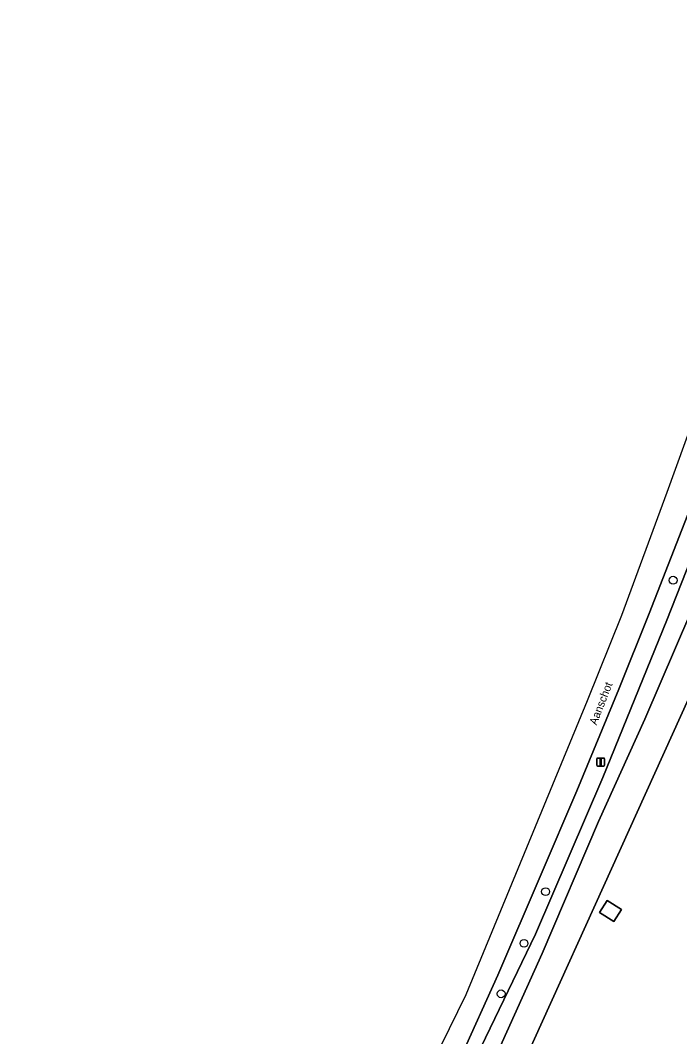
# Model space of a CAD drawing. Extents: x 160455 to 162082, y 388339 to 389736.
# Drawn here: x 160459.4 to 160541.8, y 388886.5 to 389013.4 of the extents above; entities that cross this region are included whole.
import ezdxf

# ---------------------------------------------------------------- set-up
doc = ezdxf.new("R2010")
doc.units = 0
for name, color, linetype in [('IMGEO_Berm_groen', 7, 'Continuous'), ('IMGEO_Boom', 7, 'Continuous'), ('IMGEO_Erf', 7, 'Continuous'), ('IMGEO_Groenvoorziening', 7, 'Continuous'), ('IMGEO_Lichtmast', 7, 'Continuous'), ('IMGEO_Openbare_ruimte_label', 7, 'Continuous'), ('IMGEO_Pand', 7, 'Continuous'), ('IMGEO_Rijbaan_lokaal_gesloten', 7, 'Continuous'), ('IMGEO_Waterloop', 7, 'Continuous')]:
    doc.layers.add(name, color=color, linetype=linetype)

msp = doc.modelspace()

# ---------------------------------------------------------------- linework, layer by layer
at = {"layer": 'IMGEO_Berm_groen'}
msp.add_lwpolyline([(160500, 388848.74), (160499.8, 388849.17), (160499.81, 388849.63), (160500, 388850.03), (160523.77, 388899.32), (160532.16, 388918.87), (160540.17, 388938.52), (160546.23, 388953.92), (160547.21, 388953.47), (160547.57, 388954.6), (160546.73, 388954.53), (160545.91, 388954.34), (160545.12, 388954.04), (160544.38, 388953.63), (160543.71, 388953.11), (160543.09, 388952.48), (160537.97, 388939.34), (160534.18, 388929.89), (160528.94, 388917.2), (160524.47, 388906.81), (160519.07, 388894.2), (160514.37, 388883.76)], dxfattribs=at)
at = {"layer": 'IMGEO_Boom'}
for centre in [(160540.95, 388943.5), (160525.02, 388904.61), (160522.33, 388898.15), (160519.47, 388891.85)]:
    msp.add_circle(centre, 0.489, dxfattribs=at)
at = {"layer": 'IMGEO_Erf'}
for points in [[(160626.22, 388910.6), (160605.96, 388923.37), (160604.96, 388924.01), (160591.06, 388933.24), (160554.79, 388954.99), (160549.58, 388958.12), (160548.85, 388958.57), (160547.71, 388955.02), (160547.57, 388954.6), (160548, 388954.61), (160548.69, 388954.51), (160549.5, 388954.29), (160553.27, 388951.49), (160551.28, 388947.99), (160550.48, 388945.51), (160506.38, 388848.19), (160613.22, 388781.29), (160619.27, 388780.32), (160676.57, 388807.68), (160664.63, 388832.15)], [(160531.77, 388902), (160532.73, 388903.52), (160534.5, 388902.39), (160533.54, 388900.88)]]:
    msp.add_lwpolyline(points, close=True, dxfattribs=at)
at = {"layer": 'IMGEO_Groenvoorziening'}
msp.add_lwpolyline([(160506.38, 388848.19), (160550.48, 388945.51), (160551.28, 388947.99), (160553.27, 388951.49), (160549.5, 388954.29), (160548.69, 388954.51), (160548, 388954.61), (160547.57, 388954.6), (160547.21, 388953.47), (160548.69, 388952.79), (160545.08, 388943.98), (160537.43, 388926.15), (160531.65, 388913.37), (160524.59, 388896.9), (160515.78, 388877.31)], dxfattribs=at)
at = {"layer": 'IMGEO_Lichtmast'}
for p, q in [((160531.41, 388920.4), (160531.41, 388921.19)), ((160531.41, 388921.19), (160531.41, 388920.4)), ((160531.51, 388921.29), (160532.29, 388921.29)), ((160532.29, 388921.29), (160531.51, 388921.29)), ((160532.29, 388920.3), (160531.51, 388920.3)), ((160531.51, 388920.3), (160532.29, 388920.3)), ((160532.39, 388921.19), (160532.39, 388920.4)), ((160532.39, 388920.4), (160532.39, 388921.19))]:
    msp.add_line(p, q, dxfattribs=at)
msp.add_lwpolyline([(160531.82, 388921.17), (160531.98, 388921.17), (160531.98, 388920.42), (160531.82, 388920.42), (160531.82, 388921.17)], dxfattribs=at)
for centre, start, end in [((160531.51, 388921.19), 90, 180), ((160531.51, 388921.19), 90, 180), ((160531.51, 388920.4), 180, 270), ((160531.51, 388920.4), 180, 270), ((160532.29, 388921.19), 0, 90), ((160532.29, 388921.19), 360, 90), ((160532.29, 388920.4), 270, 0), ((160532.29, 388920.4), 270, 0)]:
    msp.add_arc(centre, 0.1, start, end, dxfattribs=at)
at = {"layer": 'IMGEO_Pand'}
msp.add_lwpolyline([(160531.77, 388902), (160533.54, 388900.88), (160534.5, 388902.39), (160532.73, 388903.52)], close=True, dxfattribs=at)
at = {"layer": 'IMGEO_Rijbaan_lokaal_gesloten'}
for points in [[(160650.31, 389170.22), (160646.95, 389167.13), (160642.88, 389163.05), (160639.24, 389159.14), (160635.79, 389155.02), (160631.82, 389150.1), (160627.28, 389144.42), (160626.48, 389143.41), (160625.92, 389142.62), (160625.58, 389142.21), (160622.7, 389137.8), (160622.7, 389137.8), (160624.59, 389133.91), (160585.33, 389064.65), (160567.95, 389024.7), (160554.16, 388993.04), (160540.17, 388954.47), (160534.52, 388939.09), (160530.22, 388928.46), (160515.08, 388891.72), (160496.32, 388853.51), (160472.61, 388817.67), (160461.99, 388797.32), (160459.41, 388791.56)], [(160514.37, 388883.76), (160519.07, 388894.2), (160524.47, 388906.81), (160528.94, 388917.2), (160534.18, 388929.89), (160537.97, 388939.34), (160543.09, 388952.48), (160543.14, 388952.61), (160544.92, 388957.66), (160546.76, 388962.7), (160547.49, 388964.73), (160549.73, 388971.28), (160550.92, 388975.01), (160551.81, 388977.68), (160554.32, 388984.84), (160558.23, 388996.18), (160560.99, 389004.38), (160563.59, 389010.82), (160565.92, 389017.54)]]:
    msp.add_lwpolyline(points, dxfattribs=at)
at = {"layer": 'IMGEO_Waterloop'}
msp.add_lwpolyline([(160501.71, 388848.75), (160507.09, 388859.3), (160515.78, 388877.31), (160524.59, 388896.9), (160531.65, 388913.37), (160537.43, 388926.15), (160545.08, 388943.98), (160548.69, 388952.79), (160547.21, 388953.47), (160546.23, 388953.92), (160540.17, 388938.52), (160532.16, 388918.87), (160523.77, 388899.32), (160500, 388850.03), (160499.81, 388849.63), (160499.8, 388849.17), (160500, 388848.74)], dxfattribs=at)

# ---------------------------------------------------------------- texts
at = {"layer": 'IMGEO_Openbare_ruimte_label'}
msp.add_text('Aanschot', height=1, rotation=68.7198, dxfattribs=at).set_placement((160531.38, 388925.34))

doc.saveas('drawing.dxf')
